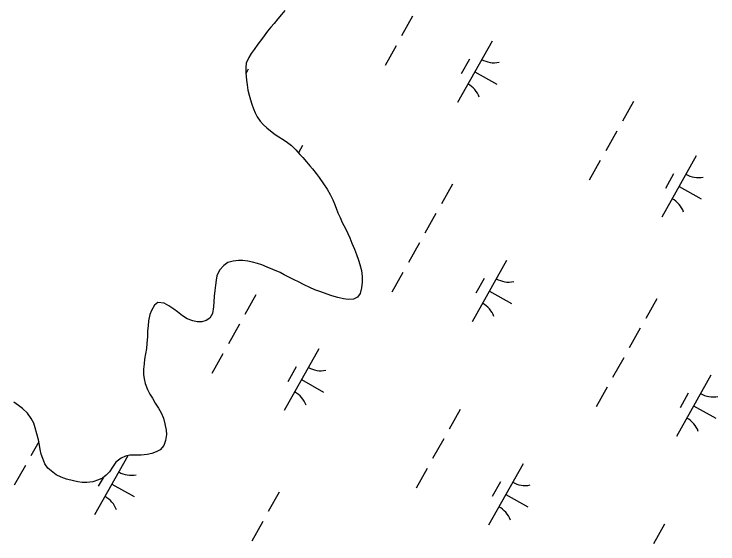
# Model space of a CAD drawing. Extents: x 3913936 to 3933962, y 195330 to 217741.
# Drawn here: x 3922351 to 3922850.7, y 206141.3 to 206517.7 of the extents above; entities that cross this region are included whole.
import ezdxf

# ---------------------------------------------------------------- set-up
doc = ezdxf.new("R2010")
doc.units = 0
doc.layers.add('V-WETL-SWMP', color=7, linetype='Continuous')

msp = doc.modelspace()

# ---------------------------------------------------------------- linework, layer by layer
at = {"layer": 'V-WETL-SWMP'}
for p, q in [((3922543.29, 206520.33), (3922540.87, 206517.46)), ((3922538.31, 206514.21), (3922535.63, 206510.95)), ((3922540.87, 206517.46), (3922538.31, 206514.21)), ((3922633.97, 206516.13), (3922626.13, 206502.18)), ((3922533.2, 206508.34), (3922530.9, 206505.48)), ((3922535.63, 206510.95), (3922533.2, 206508.34)), ((3922530.9, 206505.48), (3922528.47, 206502.35)), ((3922526.56, 206499.75), (3922524, 206496.37)), ((3922528.47, 206502.35), (3922526.56, 206499.75)), ((3922690.3, 206498.56), (3922665.8, 206454.98)), ((3922524, 206496.37), (3922521.45, 206492.59)), ((3922622.21, 206495.21), (3922614.37, 206481.26)), ((3922519.41, 206489.6), (3922517.76, 206486.74)), ((3922521.45, 206492.59), (3922519.41, 206489.6)), ((3922517.76, 206486.74), (3922515.85, 206482.85)), ((3922674.27, 206485.78), (3922668.39, 206475.32)), ((3922515.85, 206482.85), (3922515.63, 206479.74)), ((3922515.63, 206479.74), (3922515.66, 206475.99)), ((3922517.29, 206478.47), (3922515.68, 206475.61)), ((3922515.66, 206475.99), (3922515.97, 206470.83)), ((3922678.05, 206476.77), (3922693.74, 206467.95)), ((3922515.97, 206470.83), (3922516.39, 206467.47)), ((3922516.39, 206467.47), (3922516.94, 206463.6)), ((3922516.94, 206463.6), (3922517.88, 206459.99)), ((3922517.88, 206459.99), (3922518.81, 206456.77)), ((3922518.81, 206456.77), (3922519.88, 206453.67)), ((3922519.88, 206453.67), (3922521.07, 206450.32)), ((3922790.72, 206455.54), (3922782.88, 206441.59)), ((3922521.07, 206450.32), (3922522.13, 206447.49)), ((3922522.13, 206447.49), (3922523.58, 206444.66)), ((3922523.58, 206444.66), (3922525.81, 206441.58)), ((3922525.81, 206441.58), (3922528.16, 206439.01)), ((3922528.16, 206439.01), (3922530.38, 206436.84)), ((3922530.38, 206436.84), (3922532.98, 206434.79)), ((3922532.98, 206434.79), (3922536.36, 206432.24)), ((3922778.96, 206434.62), (3922771.12, 206420.67)), ((3922536.36, 206432.24), (3922538.97, 206430.46)), ((3922538.97, 206430.46), (3922541.96, 206428.67)), ((3922541.96, 206428.67), (3922545.08, 206426.51)), ((3922545.08, 206426.51), (3922547.94, 206424.34)), ((3922547.94, 206424.34), (3922551.07, 206421.26)), ((3922555.7, 206424.27), (3922552.82, 206419.14)), ((3922551.07, 206421.26), (3922553.82, 206417.93)), ((3922553.82, 206417.93), (3922555.91, 206415.75)), ((3922555.91, 206415.75), (3922558.65, 206412.67)), ((3922767.2, 206413.7), (3922759.36, 206399.75)), ((3922835.3, 206417.05), (3922810.8, 206373.47)), ((3922558.65, 206412.67), (3922560.87, 206409.98)), ((3922560.87, 206409.98), (3922562.96, 206407.67)), ((3922562.96, 206407.67), (3922565.45, 206404.46)), ((3922565.45, 206404.46), (3922567.54, 206401.51)), ((3922819.26, 206404.27), (3922813.38, 206393.81)), ((3922567.54, 206401.51), (3922570.69, 206397.15)), ((3922570.69, 206397.15), (3922573.18, 206393.42)), ((3922573.18, 206393.42), (3922575.41, 206389.43)), ((3922662.29, 206396.96), (3922654.45, 206383.01)), ((3922823.05, 206395.26), (3922838.74, 206386.44)), ((3922575.41, 206389.43), (3922577.26, 206385.83)), ((3922577.26, 206385.83), (3922578.45, 206382.87)), ((3922578.45, 206382.87), (3922579.77, 206379.78)), ((3922579.77, 206379.78), (3922580.96, 206376.56)), ((3922580.96, 206376.56), (3922582.42, 206373.21)), ((3922582.42, 206373.21), (3922584, 206369.74)), ((3922650.53, 206376.04), (3922642.69, 206362.09)), ((3922584, 206369.74), (3922586.37, 206365.49)), ((3922586.37, 206365.49), (3922587.95, 206361.76)), ((3922587.95, 206361.76), (3922589.27, 206358.8)), ((3922589.27, 206358.8), (3922590.86, 206355.07)), ((3922590.86, 206355.07), (3922592.58, 206350.82)), ((3922638.77, 206355.12), (3922630.93, 206341.17)), ((3922592.58, 206350.82), (3922594.04, 206346.82)), ((3922594.04, 206346.82), (3922595.49, 206342.96)), ((3922499.88, 206339.09), (3922496.94, 206335.83)), ((3922502.83, 206341.19), (3922499.88, 206339.09)), ((3922506.57, 206342.26), (3922502.83, 206341.19)), ((3922510.32, 206342.68), (3922506.57, 206342.26)), ((3922513.42, 206342.71), (3922510.32, 206342.68)), ((3922516.91, 206342.09), (3922513.42, 206342.71)), ((3922520.28, 206341.48), (3922516.91, 206342.09)), ((3922523.78, 206340.61), (3922520.28, 206341.48)), ((3922526.89, 206339.47), (3922523.78, 206340.61)), ((3922530.65, 206337.96), (3922526.89, 206339.47)), ((3922595.49, 206342.96), (3922596.43, 206339.74)), ((3922596.43, 206339.74), (3922597.76, 206335.48)), ((3922700.7, 206342.76), (3922676.2, 206299.18)), ((3922496.94, 206335.83), (3922495.04, 206331.81)), ((3922534.68, 206336.19), (3922530.65, 206337.96)), ((3922539.87, 206334.17), (3922534.68, 206336.19)), ((3922542.86, 206332.38), (3922539.87, 206334.17)), ((3922597.76, 206335.48), (3922598.19, 206331.35)), ((3922627.01, 206334.2), (3922619.17, 206320.25)), ((3922494.42, 206328.57), (3922493.93, 206325.21)), ((3922495.04, 206331.81), (3922494.42, 206328.57)), ((3922545.97, 206330.73), (3922542.86, 206332.38)), ((3922549.87, 206328.96), (3922545.97, 206330.73)), ((3922552.98, 206327.57), (3922549.87, 206328.96)), ((3922598.19, 206331.35), (3922598.23, 206327.34)), ((3922684.66, 206329.98), (3922678.78, 206319.52)), ((3922493.93, 206325.21), (3922493.58, 206321.45)), ((3922557.01, 206325.41), (3922552.98, 206327.57)), ((3922561.04, 206323.51), (3922557.01, 206325.41)), ((3922564.54, 206321.86), (3922561.04, 206323.51)), ((3922597.62, 206323.2), (3922596.62, 206319.32)), ((3922598.23, 206327.34), (3922597.62, 206323.2)), ((3922493.58, 206321.45), (3922492.97, 206317.31)), ((3922522.75, 206318.29), (3922514.91, 206304.34)), ((3922568.69, 206320.35), (3922564.54, 206321.86)), ((3922573.23, 206318.71), (3922568.69, 206320.35)), ((3922576.6, 206317.58), (3922573.23, 206318.71)), ((3922596.62, 206319.32), (3922594.71, 206316.71)), ((3922688.45, 206320.97), (3922704.14, 206312.15)), ((3922492.75, 206313.3), (3922492.66, 206309.81)), ((3922492.97, 206317.31), (3922492.75, 206313.3)), ((3922580.75, 206316.45), (3922576.6, 206317.58)), ((3922584.77, 206315.46), (3922580.75, 206316.45)), ((3922588.26, 206314.84), (3922584.77, 206315.46)), ((3922591.88, 206315.26), (3922588.26, 206314.84)), ((3922594.71, 206316.71), (3922591.88, 206315.26)), ((3922807.29, 206315.45), (3922799.45, 206301.5)), ((3922450.64, 206310.97), (3922448.48, 206307.07)), ((3922453.08, 206312.8), (3922450.64, 206310.97)), ((3922457.6, 206312.46), (3922453.08, 206312.8)), ((3922460.98, 206310.42), (3922457.6, 206312.46)), ((3922464.49, 206308.13), (3922460.98, 206310.42)), ((3922466.97, 206306.08), (3922464.49, 206308.13)), ((3922492.66, 206309.81), (3922491.8, 206304.89)), ((3922447.47, 206304.22), (3922446.48, 206299.81)), ((3922448.48, 206307.07), (3922447.47, 206304.22)), ((3922470.61, 206303.4), (3922466.97, 206306.08)), ((3922473.87, 206301.11), (3922470.61, 206303.4)), ((3922491.8, 206304.89), (3922490.02, 206301.64)), ((3922446.48, 206299.81), (3922446.12, 206296.32)), ((3922478.02, 206299.72), (3922473.87, 206301.11)), ((3922481, 206298.97), (3922478.02, 206299.72)), ((3922484.35, 206299.14), (3922481, 206298.97)), ((3922487.32, 206299.94), (3922484.35, 206299.14)), ((3922490.02, 206301.64), (3922487.32, 206299.94)), ((3922446.12, 206296.32), (3922445.77, 206292.7)), ((3922510.99, 206297.37), (3922503.15, 206283.42)), ((3922795.53, 206294.53), (3922787.69, 206280.58)), ((3922445.68, 206288.56), (3922445.33, 206283.65)), ((3922445.77, 206292.7), (3922445.68, 206288.56)), ((3922445.33, 206283.65), (3922444.98, 206280.15)), ((3922444.98, 206280.15), (3922444.37, 206276.27)), ((3922567.33, 206279.81), (3922542.83, 206236.22)), ((3922444.37, 206276.27), (3922443.63, 206272.64)), ((3922499.23, 206276.45), (3922491.39, 206262.5)), ((3922783.77, 206273.61), (3922775.93, 206259.66)), ((3922443.27, 206269.28), (3922442.92, 206265.53)), ((3922443.63, 206272.64), (3922443.27, 206269.28)), ((3922442.92, 206265.53), (3922442.95, 206261.78)), ((3922551.29, 206267.02), (3922545.41, 206256.56)), ((3922442.95, 206261.78), (3922443.37, 206258.68)), ((3922443.37, 206258.68), (3922444.18, 206255.2)), ((3922845.7, 206261.26), (3922821.19, 206217.67)), ((3922444.18, 206255.2), (3922445.64, 206251.08)), ((3922555.08, 206258.01), (3922570.77, 206249.19)), ((3922445.64, 206251.08), (3922447.35, 206247.73)), ((3922772.01, 206252.69), (3922764.17, 206238.74)), ((3922829.66, 206248.47), (3922823.78, 206238.01)), ((3922447.35, 206247.73), (3922449.19, 206244.91)), ((3922449.19, 206244.91), (3922451.29, 206241.3)), ((3922354.1, 206239.75), (3922350.85, 206241.92)), ((3922357.09, 206237.58), (3922354.1, 206239.75)), ((3922451.29, 206241.3), (3922453.52, 206237.71)), ((3922833.45, 206239.46), (3922849.14, 206230.64)), ((3922360.49, 206234.12), (3922357.09, 206237.58)), ((3922363.11, 206230.4), (3922360.49, 206234.12)), ((3922453.52, 206237.71), (3922455.36, 206234.49)), ((3922455.36, 206234.49), (3922457.08, 206230.63)), ((3922667.75, 206236.78), (3922659.91, 206222.83)), ((3922364.95, 206227.06), (3922363.11, 206230.4)), ((3922457.08, 206230.63), (3922458.02, 206226.63)), ((3922366.01, 206223.83), (3922364.95, 206227.06)), ((3922367.22, 206219.45), (3922366.01, 206223.83)), ((3922458.02, 206226.63), (3922458.96, 206222.25)), ((3922368.29, 206215.32), (3922367.22, 206219.45)), ((3922459.25, 206219.15), (3922458.52, 206214.75)), ((3922458.96, 206222.25), (3922459.25, 206219.15)), ((3922368.59, 206213.94), (3922362.96, 206203.92)), ((3922369.1, 206211.58), (3922368.29, 206215.32)), ((3922458.52, 206214.75), (3922457.26, 206211.24)), ((3922655.99, 206215.86), (3922648.15, 206201.91)), ((3922369.65, 206208.49), (3922369.1, 206211.58)), ((3922370.32, 206205.13), (3922369.65, 206208.49)), ((3922454.7, 206208.25), (3922452, 206206.67)), ((3922457.26, 206211.24), (3922454.7, 206208.25)), ((3922371.52, 206202.04), (3922370.32, 206205.13)), ((3922431.88, 206204), (3922408.23, 206161.93)), ((3922430.05, 206203.62), (3922427.09, 206202.3)), ((3922433.28, 206204.3), (3922430.05, 206203.62)), ((3922437.41, 206204.47), (3922433.28, 206204.3)), ((3922441.29, 206204.37), (3922437.41, 206204.47)), ((3922445.42, 206204.93), (3922441.29, 206204.37)), ((3922448.78, 206205.61), (3922445.42, 206204.93)), ((3922452, 206206.67), (3922448.78, 206205.61)), ((3922372.97, 206198.3), (3922371.52, 206202.04)), ((3922374.94, 206195.09), (3922372.97, 206198.3)), ((3922423.37, 206199.42), (3922420.82, 206195.78)), ((3922427.09, 206202.3), (3922423.37, 206199.42)), ((3922712.33, 206198.3), (3922687.83, 206154.71)), ((3922359.04, 206196.95), (3922351.2, 206183)), ((3922378.46, 206192.28), (3922374.94, 206195.09)), ((3922420.82, 206195.78), (3922418.65, 206192.53)), ((3922644.23, 206194.94), (3922636.39, 206180.99)), ((3922380.93, 206190.5), (3922378.46, 206192.28)), ((3922384.44, 206188.85), (3922380.93, 206190.5)), ((3922388.2, 206187.33), (3922384.44, 206188.85)), ((3922414.22, 206188.34), (3922410.81, 206182.27)), ((3922416.48, 206190.18), (3922413.91, 206188.09)), ((3922418.65, 206192.53), (3922416.48, 206190.18)), ((3922393.12, 206186.08), (3922388.2, 206187.33)), ((3922396.23, 206185.47), (3922393.12, 206186.08)), ((3922399.34, 206184.98), (3922396.23, 206185.47)), ((3922402.7, 206184.88), (3922399.34, 206184.98)), ((3922406.83, 206185.44), (3922402.7, 206184.88)), ((3922410.95, 206186.77), (3922406.83, 206185.44)), ((3922413.91, 206188.09), (3922410.95, 206186.77)), ((3922420.48, 206183.72), (3922436.17, 206174.9)), ((3922696.29, 206185.51), (3922690.41, 206175.05)), ((3922539.32, 206178.2), (3922531.48, 206164.25)), ((3922700.08, 206176.5), (3922715.77, 206167.68)), ((3922527.56, 206157.28), (3922519.72, 206143.33)), ((3922812.75, 206155.27), (3922804.91, 206141.32))]:
    msp.add_line(p, q, dxfattribs=at)
for centre, start, end in [((3922691.79, 206500.73), 239.8861, 281.4297), ((3922664.72, 206452.58), 19.8861, 61.4297), ((3922836.79, 206419.22), 239.8861, 281.4297), ((3922809.72, 206371.07), 19.8861, 61.4297), ((3922702.19, 206344.93), 239.8861, 281.4297), ((3922675.12, 206296.78), 19.8861, 61.4297), ((3922568.82, 206281.97), 239.8861, 281.4297), ((3922541.75, 206233.82), 19.8861, 61.4297), ((3922847.19, 206263.42), 239.8861, 281.4297), ((3922820.12, 206215.27), 19.8861, 61.4297), ((3922434.22, 206207.68), 239.8861, 281.4297), ((3922713.82, 206200.46), 239.8861, 281.4297), ((3922407.15, 206159.53), 19.8861, 61.4297), ((3922686.75, 206152.31), 19.8861, 61.4297)]:
    msp.add_arc(centre, 17.62, start, end, dxfattribs=at)

doc.saveas('drawing.dxf')
